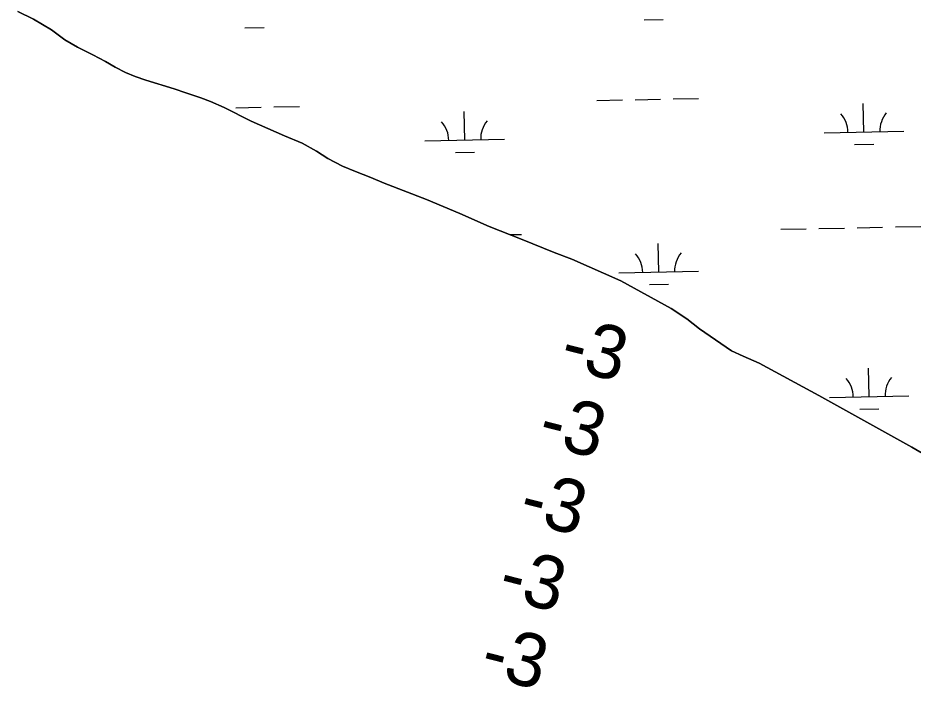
# Model space of a CAD drawing. Extents: x 3989314 to 4027622, y 243956 to 270014.
# Drawn here: x 4010764 to 4011889, y 258172 to 259015 of the extents above; entities that cross this region are included whole.
import ezdxf

# ---------------------------------------------------------------- set-up
doc = ezdxf.new("R2010")
doc.units = 0
for name, color, linetype in [('V-RIVR-EDGE', 7, 'Continuous'), ('V-RIVR-RANG', 7, 'Continuous'), ('V-WETL-SWMP', 7, 'Continuous')]:
    doc.layers.add(name, color=color, linetype=linetype)

msp = doc.modelspace()

# ---------------------------------------------------------------- linework, layer by layer
at = {"layer": 'V-RIVR-EDGE'}
msp.add_lwpolyline([(4010764.2, 259023.1), (4010783.9, 259013.2), (4010806.6, 259000.1), (4010823.2, 258987.5), (4010838.9, 258978.3), (4010858.4, 258968.4), (4010874.1, 258960.2), (4010886.6, 258952.9), (4010899.4, 258946.2), (4010911.6, 258941.3), (4010924.9, 258936.7), (4010960.6, 258925.6), (4010975.2, 258920.9), (4010994.2, 258914.4), (4011006.4, 258909.7), (4011023.3, 258902.2), (4011057.4, 258885.2), (4011099.5, 258866.7), (4011121.4, 258857.4), (4011139.6, 258847.3), (4011153.9, 258838.2), (4011172.2, 258828.7), (4011188.7, 258821.7), (4011207.9, 258814.2), (4011224.4, 258807.2), (4011277.8, 258786.5), (4011319.8, 258769.2), (4011356.6, 258752.7), (4011398, 258736.3), (4011438.2, 258719.9), (4011460.7, 258711.5), (4011522.2, 258684.3), (4011585.2, 258649.6), (4011605.1, 258636.5), (4011621, 258624.1), (4011661.1, 258596.6), (4011676, 258589.6), (4011695.9, 258580.9), (4011770.9, 258540.1), (4011887.7, 258475.2), (4011910.9, 258462)], dxfattribs=at)
at = {"layer": 'V-WETL-SWMP'}
for p, q in [((4011551.4, 259012.4), (4011575.4, 259012.9)), ((4011049.6, 259002.4), (4011073.6, 259002.9)), ((4011492, 258911.2), (4011524, 258911.8)), ((4011540, 258912.1), (4011571.9, 258912.8)), ((4011587.9, 258913.1), (4011619.9, 258913.7)), ((4011038.1, 258902.1), (4011070.1, 258902.8)), ((4011086.1, 258903.1), (4011118.1, 258903.7)), ((4011827.7, 258871.4), (4011826.9, 258907.4)), ((4011325.9, 258861.4), (4011325.1, 258897.4)), ((4011777.7, 258870.4), (4011877.7, 258872.4)), ((4011275.9, 258860.4), (4011375.8, 258862.4)), ((4011816, 258855.8), (4011840, 258856.2)), ((4011314.2, 258845.8), (4011338.2, 258846.2)), ((4011819.2, 258751.2), (4011851.2, 258751.8)), ((4011867.2, 258752.1), (4011899.2, 258752.8)), ((4011382.4, 258742.5), (4011397.4, 258742.8)), ((4011723.2, 258749.2), (4011755.2, 258749.9)), ((4011771.2, 258750.2), (4011803.2, 258750.8)), ((4011569.7, 258695.4), (4011569, 258731.4)), ((4011519.7, 258694.4), (4011619.7, 258696.4)), ((4011558, 258679.8), (4011582, 258680.2)), ((4011834.3, 258538.8), (4011833.6, 258574.8)), ((4011784.3, 258537.8), (4011884.3, 258539.8)), ((4011822.6, 258523.1), (4011846.6, 258523.6))]:
    msp.add_line(p, q, dxfattribs=at)
msp.add_lwpolyline([(4011910.9, 258462), (4011887.7, 258475.2), (4011770.9, 258540.1), (4011695.9, 258580.9), (4011676, 258589.6), (4011661.1, 258596.6), (4011621, 258624.1), (4011605.1, 258636.5), (4011585.2, 258649.6), (4011522.2, 258684.3), (4011460.7, 258711.5), (4011438.2, 258719.9), (4011398, 258736.3), (4011356.6, 258752.7), (4011319.8, 258769.2), (4011277.8, 258786.5), (4011224.4, 258807.2), (4011207.9, 258814.2), (4011188.7, 258821.7), (4011172.2, 258828.7), (4011153.9, 258838.2), (4011139.6, 258847.3), (4011121.4, 258857.4), (4011099.5, 258866.7), (4011057.4, 258885.2), (4011023.3, 258902.2), (4011006.4, 258909.7), (4010994.2, 258914.4), (4010975.2, 258920.9), (4010960.6, 258925.6), (4010924.9, 258936.7), (4010911.6, 258941.3), (4010899.4, 258946.2), (4010886.6, 258952.9), (4010874.1, 258960.2), (4010858.4, 258968.4), (4010838.9, 258978.3), (4010823.2, 258987.5), (4010806.6, 259000.1), (4010783.9, 259013.2), (4010764.2, 259023.1)], dxfattribs=at)
for centre, start, end in [((4011772.4, 258870.8), 0.3699, 41.9135), ((4011882.9, 258873), 140.3699, 181.9135), ((4011270.6, 258860.8), 0.3699, 41.9135), ((4011381.1, 258863), 140.3699, 181.9135), ((4011514.4, 258694.8), 0.3699, 41.9135), ((4011624.9, 258697), 140.3699, 181.9135), ((4011779.1, 258538.2), 0.3699, 41.9135), ((4011889.5, 258540.4), 140.3699, 181.9135)]:
    msp.add_arc(centre, 35.2, start, end, dxfattribs=at)

# ---------------------------------------------------------------- texts
at = {"layer": 'V-RIVR-RANG'}
for p in [(4011443.2, 258576.8), (4011415.6, 258480.4), (4011391.7, 258383.5), (4011365.5, 258287), (4011342.9, 258189.5)]:
    msp.add_text('-3', height=67, rotation=345.585, dxfattribs=at).set_placement(p)

doc.saveas('drawing.dxf')
